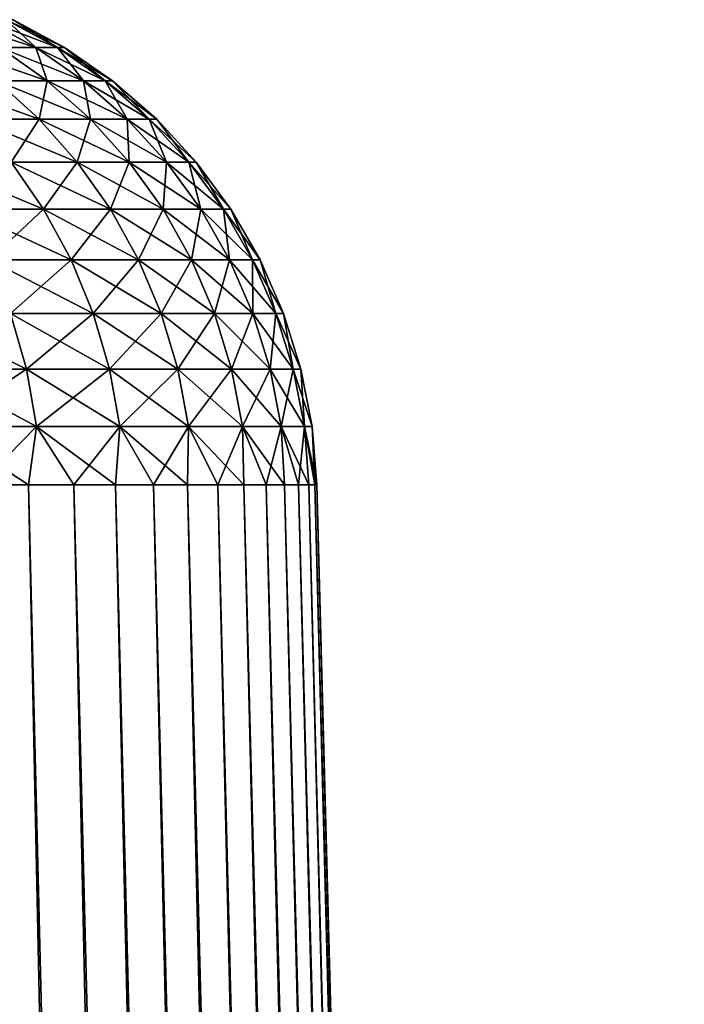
# Model space of a CAD drawing. Header units: millimetres. Extents: x -298 to 740, y 1361 to 2368.
# Tile 443 of 656: x -169.5 to -168.25, y 1451.15 to 1453. Entities that reach past the tile are written whole.
import ezdxf

# ---------------------------------------------------------------- set-up
doc = ezdxf.new("R2010")
doc.units = ezdxf.units.MM
doc.header["$LTSCALE"] = 33.374815
for name, color, linetype in [('174', 7, 'CONTINUOUS'), ('175', 7, 'CONTINUOUS'), ('176', 7, 'CONTINUOUS'), ('177', 7, 'CONTINUOUS')]:
    doc.layers.add(name, color=color, linetype=linetype)

msp = doc.modelspace()

# ---------------------------------------------------------------- linework, layer by layer
at = {"layer": '174', "color": 7, "linetype": 'CONTINUOUS'}
for points in [[(-170.0201, 1452.1262, -3.4365), (-169.9006, 1452.1262, -3.2576), (-169.3993, 1425.6411, -3.7572), (-170.0201, 1452.1262, -3.4365)], [(-169.5338, 1425.6411, -3.9494), (-170.0201, 1452.1262, -3.4365), (-169.3993, 1425.6411, -3.7572), (-169.5338, 1425.6411, -3.9494)], [(-169.9006, 1452.1262, -3.2576), (-169.7876, 1452.1262, -3.0746), (-169.2715, 1425.6411, -3.5605), (-169.9006, 1452.1262, -3.2576)], [(-169.3993, 1425.6411, -3.7572), (-169.9006, 1452.1262, -3.2576), (-169.2715, 1425.6411, -3.5605), (-169.3993, 1425.6411, -3.7572)], [(-169.7876, 1452.1262, -3.0746), (-169.6812, 1452.1262, -2.8877), (-169.1507, 1425.6411, -3.3595), (-169.7876, 1452.1262, -3.0746)], [(-169.2715, 1425.6411, -3.5605), (-169.7876, 1452.1262, -3.0746), (-169.1507, 1425.6411, -3.3595), (-169.2715, 1425.6411, -3.5605)], [(-169.6812, 1452.1262, -2.8877), (-169.5815, 1452.1262, -2.6971), (-169.037, 1425.6411, -3.1544), (-169.6812, 1452.1262, -2.8877)], [(-169.1507, 1425.6411, -3.3595), (-169.6812, 1452.1262, -2.8877), (-169.037, 1425.6411, -3.1544), (-169.1507, 1425.6411, -3.3595)], [(-169.5815, 1452.1262, -2.6971), (-169.4886, 1452.1262, -2.5031), (-168.9306, 1425.6411, -2.9454), (-169.5815, 1452.1262, -2.6971)], [(-169.037, 1425.6411, -3.1544), (-169.5815, 1452.1262, -2.6971), (-168.9306, 1425.6411, -2.9454), (-169.037, 1425.6411, -3.1544)], [(-169.4886, 1452.1262, -2.5031), (-169.4028, 1452.1262, -2.3059), (-168.8315, 1425.6411, -2.7329), (-169.4886, 1452.1262, -2.5031)], [(-168.9306, 1425.6411, -2.9454), (-169.4886, 1452.1262, -2.5031), (-168.8315, 1425.6411, -2.7329), (-168.9306, 1425.6411, -2.9454)], [(-169.4028, 1452.1262, -2.3059), (-169.324, 1452.1262, -2.1057), (-168.7398, 1425.6411, -2.517), (-169.4028, 1452.1262, -2.3059)], [(-168.8315, 1425.6411, -2.7329), (-169.4028, 1452.1262, -2.3059), (-168.7398, 1425.6411, -2.517), (-168.8315, 1425.6411, -2.7329)], [(-169.324, 1452.1262, -2.1057), (-169.2525, 1452.1262, -1.9029), (-168.6558, 1425.6411, -2.298), (-169.324, 1452.1262, -2.1057)], [(-168.7398, 1425.6411, -2.517), (-169.324, 1452.1262, -2.1057), (-168.6558, 1425.6411, -2.298), (-168.7398, 1425.6411, -2.517)], [(-169.2525, 1452.1262, -1.9029), (-169.1882, 1452.1262, -1.6976), (-168.5794, 1425.6411, -2.0763), (-169.2525, 1452.1262, -1.9029)], [(-168.6558, 1425.6411, -2.298), (-169.2525, 1452.1262, -1.9029), (-168.5794, 1425.6411, -2.0763), (-168.6558, 1425.6411, -2.298)], [(-169.1882, 1452.1262, -1.6976), (-169.1313, 1452.1262, -1.4901), (-168.5109, 1425.6411, -1.852), (-169.1882, 1452.1262, -1.6976)], [(-168.5794, 1425.6411, -2.0763), (-169.1882, 1452.1262, -1.6976), (-168.5109, 1425.6411, -1.852), (-168.5794, 1425.6411, -2.0763)], [(-169.1313, 1452.1262, -1.4901), (-169.0818, 1452.1262, -1.2808), (-168.4502, 1425.6411, -1.6255), (-169.1313, 1452.1262, -1.4901)], [(-168.5109, 1425.6411, -1.852), (-169.1313, 1452.1262, -1.4901), (-168.4502, 1425.6411, -1.6255), (-168.5109, 1425.6411, -1.852)], [(-169.0818, 1452.1262, -1.2808), (-169.0398, 1452.1262, -1.0698), (-168.3974, 1425.6411, -1.397), (-169.0818, 1452.1262, -1.2808)], [(-168.4502, 1425.6411, -1.6255), (-169.0818, 1452.1262, -1.2808), (-168.3974, 1425.6411, -1.397), (-168.4502, 1425.6411, -1.6255)], [(-169.0398, 1452.1262, -1.0698), (-169.0054, 1452.1262, -0.8575), (-168.3526, 1425.6411, -1.1667), (-169.0398, 1452.1262, -1.0698)], [(-168.3974, 1425.6411, -1.397), (-169.0398, 1452.1262, -1.0698), (-168.3526, 1425.6411, -1.1667), (-168.3974, 1425.6411, -1.397)], [(-169.0054, 1452.1262, -0.8575), (-168.9786, 1452.1262, -0.6441), (-168.316, 1425.6411, -0.9351), (-169.0054, 1452.1262, -0.8575)], [(-168.3526, 1425.6411, -1.1667), (-169.0054, 1452.1262, -0.8575), (-168.316, 1425.6411, -0.9351), (-168.3526, 1425.6411, -1.1667)], [(-168.9786, 1452.1262, -0.6441), (-168.9595, 1452.1262, -0.4299), (-168.2874, 1425.6411, -0.7023), (-168.9786, 1452.1262, -0.6441)], [(-168.316, 1425.6411, -0.9351), (-168.9786, 1452.1262, -0.6441), (-168.2874, 1425.6411, -0.7023), (-168.316, 1425.6411, -0.9351)], [(-168.9595, 1452.1262, -0.4299), (-168.9479, 1452.1262, -0.2151), (-168.2669, 1425.6411, -0.4687), (-168.9595, 1452.1262, -0.4299)], [(-168.2874, 1425.6411, -0.7023), (-168.9595, 1452.1262, -0.4299), (-168.2669, 1425.6411, -0.4687), (-168.2874, 1425.6411, -0.7023)], [(-168.9479, 1452.1262, -0.2151), (-168.9441, 1452.1262), (-168.2547, 1425.6411, -0.2345), (-168.9479, 1452.1262, -0.2151)], [(-168.2669, 1425.6411, -0.4687), (-168.9479, 1452.1262, -0.2151), (-168.2547, 1425.6411, -0.2345), (-168.2669, 1425.6411, -0.4687)], [(-168.9441, 1452.1262), (-168.2506, 1425.6411), (-168.2547, 1425.6411, -0.2345), (-168.9441, 1452.1262)]]:
    msp.add_3dface(points, dxfattribs=at)
at = {"layer": '175', "color": 7, "linetype": 'CONTINUOUS'}
for points in [[(-169.9006, 1452.1262, 3.2576), (-170.0201, 1452.1262, 3.4365), (-169.3993, 1425.6411, 3.7572), (-169.9006, 1452.1262, 3.2576)], [(-169.3993, 1425.6411, 3.7572), (-170.0201, 1452.1262, 3.4365), (-169.5338, 1425.6411, 3.9494), (-169.3993, 1425.6411, 3.7572)], [(-169.7876, 1452.1262, 3.0746), (-169.9006, 1452.1262, 3.2576), (-169.2715, 1425.6411, 3.5605), (-169.7876, 1452.1262, 3.0746)], [(-169.2715, 1425.6411, 3.5605), (-169.9006, 1452.1262, 3.2576), (-169.3993, 1425.6411, 3.7572), (-169.2715, 1425.6411, 3.5605)], [(-169.6812, 1452.1262, 2.8877), (-169.7876, 1452.1262, 3.0746), (-169.1507, 1425.6411, 3.3595), (-169.6812, 1452.1262, 2.8877)], [(-169.1507, 1425.6411, 3.3595), (-169.7876, 1452.1262, 3.0746), (-169.2715, 1425.6411, 3.5605), (-169.1507, 1425.6411, 3.3595)], [(-169.5815, 1452.1262, 2.6971), (-169.6812, 1452.1262, 2.8877), (-169.037, 1425.6411, 3.1544), (-169.5815, 1452.1262, 2.6971)], [(-169.037, 1425.6411, 3.1544), (-169.6812, 1452.1262, 2.8877), (-169.1507, 1425.6411, 3.3595), (-169.037, 1425.6411, 3.1544)], [(-169.4886, 1452.1262, 2.5031), (-169.5815, 1452.1262, 2.6971), (-168.9306, 1425.6411, 2.9454), (-169.4886, 1452.1262, 2.5031)], [(-168.9306, 1425.6411, 2.9454), (-169.5815, 1452.1262, 2.6971), (-169.037, 1425.6411, 3.1544), (-168.9306, 1425.6411, 2.9454)], [(-169.4028, 1452.1262, 2.3059), (-169.4886, 1452.1262, 2.5031), (-168.8315, 1425.6411, 2.7329), (-169.4028, 1452.1262, 2.3059)], [(-168.8315, 1425.6411, 2.7329), (-169.4886, 1452.1262, 2.5031), (-168.9306, 1425.6411, 2.9454), (-168.8315, 1425.6411, 2.7329)], [(-169.324, 1452.1262, 2.1057), (-169.4028, 1452.1262, 2.3059), (-168.7398, 1425.6411, 2.517), (-169.324, 1452.1262, 2.1057)], [(-168.7398, 1425.6411, 2.517), (-169.4028, 1452.1262, 2.3059), (-168.8315, 1425.6411, 2.7329), (-168.7398, 1425.6411, 2.517)], [(-169.2525, 1452.1262, 1.9029), (-169.324, 1452.1262, 2.1057), (-168.6558, 1425.6411, 2.298), (-169.2525, 1452.1262, 1.9029)], [(-168.6558, 1425.6411, 2.298), (-169.324, 1452.1262, 2.1057), (-168.7398, 1425.6411, 2.517), (-168.6558, 1425.6411, 2.298)], [(-169.1882, 1452.1262, 1.6976), (-169.2525, 1452.1262, 1.9029), (-168.5794, 1425.6411, 2.0763), (-169.1882, 1452.1262, 1.6976)], [(-168.5794, 1425.6411, 2.0763), (-169.2525, 1452.1262, 1.9029), (-168.6558, 1425.6411, 2.298), (-168.5794, 1425.6411, 2.0763)], [(-169.1313, 1452.1262, 1.4901), (-169.1882, 1452.1262, 1.6976), (-168.5109, 1425.6411, 1.852), (-169.1313, 1452.1262, 1.4901)], [(-168.5109, 1425.6411, 1.852), (-169.1882, 1452.1262, 1.6976), (-168.5794, 1425.6411, 2.0763), (-168.5109, 1425.6411, 1.852)], [(-169.0818, 1452.1262, 1.2808), (-169.1313, 1452.1262, 1.4901), (-168.4502, 1425.6411, 1.6255), (-169.0818, 1452.1262, 1.2808)], [(-168.4502, 1425.6411, 1.6255), (-169.1313, 1452.1262, 1.4901), (-168.5109, 1425.6411, 1.852), (-168.4502, 1425.6411, 1.6255)], [(-169.0398, 1452.1262, 1.0698), (-169.0818, 1452.1262, 1.2808), (-168.3974, 1425.6411, 1.397), (-169.0398, 1452.1262, 1.0698)], [(-168.3974, 1425.6411, 1.397), (-169.0818, 1452.1262, 1.2808), (-168.4502, 1425.6411, 1.6255), (-168.3974, 1425.6411, 1.397)], [(-169.0054, 1452.1262, 0.8575), (-169.0398, 1452.1262, 1.0698), (-168.3526, 1425.6411, 1.1667), (-169.0054, 1452.1262, 0.8575)], [(-168.3526, 1425.6411, 1.1667), (-169.0398, 1452.1262, 1.0698), (-168.3974, 1425.6411, 1.397), (-168.3526, 1425.6411, 1.1667)], [(-168.9786, 1452.1262, 0.6441), (-169.0054, 1452.1262, 0.8575), (-168.316, 1425.6411, 0.9351), (-168.9786, 1452.1262, 0.6441)], [(-168.316, 1425.6411, 0.9351), (-169.0054, 1452.1262, 0.8575), (-168.3526, 1425.6411, 1.1667), (-168.316, 1425.6411, 0.9351)], [(-168.9595, 1452.1262, 0.4299), (-168.9786, 1452.1262, 0.6441), (-168.2874, 1425.6411, 0.7023), (-168.9595, 1452.1262, 0.4299)], [(-168.2874, 1425.6411, 0.7023), (-168.9786, 1452.1262, 0.6441), (-168.316, 1425.6411, 0.9351), (-168.2874, 1425.6411, 0.7023)], [(-168.9479, 1452.1262, 0.2151), (-168.9595, 1452.1262, 0.4299), (-168.2669, 1425.6411, 0.4687), (-168.9479, 1452.1262, 0.2151)], [(-168.2669, 1425.6411, 0.4687), (-168.9595, 1452.1262, 0.4299), (-168.2874, 1425.6411, 0.7023), (-168.2669, 1425.6411, 0.4687)], [(-168.2506, 1425.6411), (-168.9441, 1452.1262), (-168.9479, 1452.1262, 0.2151), (-168.2506, 1425.6411)], [(-168.2506, 1425.6411), (-168.9479, 1452.1262, 0.2151), (-168.2547, 1425.6411, 0.2345), (-168.2506, 1425.6411)], [(-168.2547, 1425.6411, 0.2345), (-168.9479, 1452.1262, 0.2151), (-168.2669, 1425.6411, 0.4687), (-168.2547, 1425.6411, 0.2345)]]:
    msp.add_3dface(points, dxfattribs=at)
at = {"layer": '176', "color": 7, "linetype": 'CONTINUOUS'}
for points in [[(-169.5706, 1453.0046, -0.7588), (-169.5308, 1453.0046, -0.3803), (-169.4744, 1452.9521, -0.7723), (-169.5706, 1453.0046, -0.7588)], [(-169.5417, 1452.9521, -1.1537), (-169.5706, 1453.0046, -0.7588), (-169.4744, 1452.9521, -0.7723), (-169.5417, 1452.9521, -1.1537)], [(-169.5308, 1453.0046, -0.3803), (-169.5175, 1453.0046), (-169.4339, 1452.9521, -0.3871), (-169.5308, 1453.0046, -0.3803)], [(-169.4744, 1452.9521, -0.7723), (-169.5308, 1453.0046, -0.3803), (-169.4339, 1452.9521, -0.3871), (-169.4744, 1452.9521, -0.7723)], [(-169.4339, 1452.9521, -0.3871), (-169.5175, 1453.0046), (-169.4204, 1452.9521), (-169.4339, 1452.9521, -0.3871)], [(-169.5482, 1452.8893, -1.5546), (-169.5417, 1452.9521, -1.1537), (-169.4529, 1452.8893, -1.1726), (-169.5482, 1452.8893, -1.5546)], [(-169.5417, 1452.9521, -1.1537), (-169.4744, 1452.9521, -0.7723), (-169.4529, 1452.8893, -1.1726), (-169.5417, 1452.9521, -1.1537)], [(-169.4744, 1452.9521, -0.7723), (-169.4339, 1452.9521, -0.3871), (-169.3846, 1452.8893, -0.7849), (-169.4744, 1452.9521, -0.7723)], [(-169.4529, 1452.8893, -1.1726), (-169.4744, 1452.9521, -0.7723), (-169.3846, 1452.8893, -0.7849), (-169.4529, 1452.8893, -1.1726)], [(-169.4339, 1452.9521, -0.3871), (-169.4204, 1452.9521), (-169.3434, 1452.8893, -0.3934), (-169.4339, 1452.9521, -0.3871)], [(-169.3846, 1452.8893, -0.7849), (-169.4339, 1452.9521, -0.3871), (-169.3434, 1452.8893, -0.3934), (-169.3846, 1452.8893, -0.7849)], [(-169.3434, 1452.8893, -0.3934), (-169.4204, 1452.9521), (-169.3297, 1452.8893), (-169.3434, 1452.8893, -0.3934)], [(-169.5916, 1452.8168, -1.9574), (-169.5482, 1452.8893, -1.5546), (-169.4682, 1452.8168, -1.5775), (-169.5916, 1452.8168, -1.9574)], [(-169.5482, 1452.8893, -1.5546), (-169.4529, 1452.8893, -1.1726), (-169.4682, 1452.8168, -1.5775), (-169.5482, 1452.8893, -1.5546)], [(-169.4682, 1452.8168, -1.5775), (-169.4529, 1452.8893, -1.1726), (-169.3715, 1452.8168, -1.1899), (-169.4682, 1452.8168, -1.5775)], [(-169.4529, 1452.8893, -1.1726), (-169.3846, 1452.8893, -0.7849), (-169.3715, 1452.8168, -1.1899), (-169.4529, 1452.8893, -1.1726)], [(-169.3846, 1452.8893, -0.7849), (-169.3434, 1452.8893, -0.3934), (-169.3021, 1452.8168, -0.7965), (-169.3846, 1452.8893, -0.7849)], [(-169.3715, 1452.8168, -1.1899), (-169.3846, 1452.8893, -0.7849), (-169.3021, 1452.8168, -0.7965), (-169.3715, 1452.8168, -1.1899)], [(-169.3434, 1452.8893, -0.3934), (-169.3297, 1452.8893), (-169.2604, 1452.8168, -0.3992), (-169.3434, 1452.8893, -0.3934)], [(-169.3021, 1452.8168, -0.7965), (-169.3434, 1452.8893, -0.3934), (-169.2604, 1452.8168, -0.3992), (-169.3021, 1452.8168, -0.7965)], [(-169.2604, 1452.8168, -0.3992), (-169.3297, 1452.8893), (-169.2464, 1452.8168), (-169.2604, 1452.8168, -0.3992)], [(-169.5916, 1452.8168, -1.9574), (-169.4682, 1452.8168, -1.5775), (-169.5214, 1452.7355, -1.983), (-169.5916, 1452.8168, -1.9574)], [(-169.5214, 1452.7355, -1.983), (-169.4682, 1452.8168, -1.5775), (-169.3963, 1452.7355, -1.5981), (-169.5214, 1452.7355, -1.983)], [(-169.4682, 1452.8168, -1.5775), (-169.3715, 1452.8168, -1.1899), (-169.3963, 1452.7355, -1.5981), (-169.4682, 1452.8168, -1.5775)], [(-169.3963, 1452.7355, -1.5981), (-169.3715, 1452.8168, -1.1899), (-169.2984, 1452.7355, -1.2055), (-169.3963, 1452.7355, -1.5981)], [(-169.3715, 1452.8168, -1.1899), (-169.3021, 1452.8168, -0.7965), (-169.2984, 1452.7355, -1.2055), (-169.3715, 1452.8168, -1.1899)], [(-169.3021, 1452.8168, -0.7965), (-169.2604, 1452.8168, -0.3992), (-169.2281, 1452.7355, -0.8069), (-169.3021, 1452.8168, -0.7965)], [(-169.2984, 1452.7355, -1.2055), (-169.3021, 1452.8168, -0.7965), (-169.2281, 1452.7355, -0.8069), (-169.2984, 1452.7355, -1.2055)], [(-169.2604, 1452.8168, -0.3992), (-169.2464, 1452.8168), (-169.1858, 1452.7355, -0.4044), (-169.2604, 1452.8168, -0.3992)], [(-169.2281, 1452.7355, -0.8069), (-169.2604, 1452.8168, -0.3992), (-169.1858, 1452.7355, -0.4044), (-169.2281, 1452.7355, -0.8069)], [(-169.1858, 1452.7355, -0.4044), (-169.2464, 1452.8168), (-169.1717, 1452.7355), (-169.1858, 1452.7355, -0.4044)], [(-169.6133, 1452.6466, -2.3848), (-169.5214, 1452.7355, -1.983), (-169.46, 1452.6466, -2.0054), (-169.6133, 1452.6466, -2.3848)], [(-169.5214, 1452.7355, -1.983), (-169.3963, 1452.7355, -1.5981), (-169.46, 1452.6466, -2.0054), (-169.5214, 1452.7355, -1.983)], [(-169.46, 1452.6466, -2.0054), (-169.3963, 1452.7355, -1.5981), (-169.3335, 1452.6466, -1.6161), (-169.46, 1452.6466, -2.0054)], [(-169.3963, 1452.7355, -1.5981), (-169.2984, 1452.7355, -1.2055), (-169.3335, 1452.6466, -1.6161), (-169.3963, 1452.7355, -1.5981)], [(-169.3335, 1452.6466, -1.6161), (-169.2984, 1452.7355, -1.2055), (-169.2345, 1452.6466, -1.219), (-169.3335, 1452.6466, -1.6161)], [(-169.2984, 1452.7355, -1.2055), (-169.2281, 1452.7355, -0.8069), (-169.2345, 1452.6466, -1.219), (-169.2984, 1452.7355, -1.2055)], [(-169.2345, 1452.6466, -1.219), (-169.2281, 1452.7355, -0.8069), (-169.1634, 1452.6466, -0.816), (-169.2345, 1452.6466, -1.219)], [(-169.2281, 1452.7355, -0.8069), (-169.1858, 1452.7355, -0.4044), (-169.1634, 1452.6466, -0.816), (-169.2281, 1452.7355, -0.8069)], [(-169.1858, 1452.7355, -0.4044), (-169.1717, 1452.7355), (-169.1206, 1452.6466, -0.409), (-169.1858, 1452.7355, -0.4044)], [(-169.1634, 1452.6466, -0.816), (-169.1858, 1452.7355, -0.4044), (-169.1206, 1452.6466, -0.409), (-169.1634, 1452.6466, -0.816)], [(-169.1206, 1452.6466, -0.409), (-169.1717, 1452.7355), (-169.1064, 1452.6466), (-169.1206, 1452.6466, -0.409)], [(-169.6133, 1452.6466, -2.3848), (-169.46, 1452.6466, -2.0054), (-169.5629, 1452.551, -2.4072), (-169.6133, 1452.6466, -2.3848)], [(-169.5629, 1452.551, -2.4072), (-169.46, 1452.6466, -2.0054), (-169.4081, 1452.551, -2.0242), (-169.5629, 1452.551, -2.4072)], [(-169.46, 1452.6466, -2.0054), (-169.3335, 1452.6466, -1.6161), (-169.4081, 1452.551, -2.0242), (-169.46, 1452.6466, -2.0054)], [(-169.4081, 1452.551, -2.0242), (-169.3335, 1452.6466, -1.6161), (-169.2805, 1452.551, -1.6313), (-169.4081, 1452.551, -2.0242)], [(-169.3335, 1452.6466, -1.6161), (-169.2345, 1452.6466, -1.219), (-169.2805, 1452.551, -1.6313), (-169.3335, 1452.6466, -1.6161)], [(-169.2805, 1452.551, -1.6313), (-169.2345, 1452.6466, -1.219), (-169.1805, 1452.551, -1.2305), (-169.2805, 1452.551, -1.6313)], [(-169.2345, 1452.6466, -1.219), (-169.1634, 1452.6466, -0.816), (-169.1805, 1452.551, -1.2305), (-169.2345, 1452.6466, -1.219)], [(-169.1805, 1452.551, -1.2305), (-169.1634, 1452.6466, -0.816), (-169.1088, 1452.551, -0.8237), (-169.1805, 1452.551, -1.2305)], [(-169.1634, 1452.6466, -0.816), (-169.1206, 1452.6466, -0.409), (-169.1088, 1452.551, -0.8237), (-169.1634, 1452.6466, -0.816)], [(-169.1206, 1452.6466, -0.409), (-169.1064, 1452.6466), (-169.0656, 1452.551, -0.4128), (-169.1206, 1452.6466, -0.409)], [(-169.1088, 1452.551, -0.8237), (-169.1206, 1452.6466, -0.409), (-169.0656, 1452.551, -0.4128), (-169.1088, 1452.551, -0.8237)], [(-169.0656, 1452.551, -0.4128), (-169.1064, 1452.6466), (-169.0512, 1452.551), (-169.0656, 1452.551, -0.4128)], [(-169.5629, 1452.551, -2.4072), (-169.4081, 1452.551, -2.0242), (-169.5224, 1452.4498, -2.4252), (-169.5629, 1452.551, -2.4072)], [(-169.5224, 1452.4498, -2.4252), (-169.4081, 1452.551, -2.0242), (-169.3665, 1452.4498, -2.0393), (-169.5224, 1452.4498, -2.4252)], [(-169.4081, 1452.551, -2.0242), (-169.2805, 1452.551, -1.6313), (-169.3665, 1452.4498, -2.0393), (-169.4081, 1452.551, -2.0242)], [(-169.3665, 1452.4498, -2.0393), (-169.2805, 1452.551, -1.6313), (-169.2379, 1452.4498, -1.6435), (-169.3665, 1452.4498, -2.0393)], [(-169.2805, 1452.551, -1.6313), (-169.1805, 1452.551, -1.2305), (-169.2379, 1452.4498, -1.6435), (-169.2805, 1452.551, -1.6313)], [(-169.2379, 1452.4498, -1.6435), (-169.1805, 1452.551, -1.2305), (-169.1372, 1452.4498, -1.2397), (-169.2379, 1452.4498, -1.6435)], [(-169.1805, 1452.551, -1.2305), (-169.1088, 1452.551, -0.8237), (-169.1372, 1452.4498, -1.2397), (-169.1805, 1452.551, -1.2305)], [(-169.1372, 1452.4498, -1.2397), (-169.1088, 1452.551, -0.8237), (-169.065, 1452.4498, -0.8298), (-169.1372, 1452.4498, -1.2397)], [(-169.1088, 1452.551, -0.8237), (-169.0656, 1452.551, -0.4128), (-169.065, 1452.4498, -0.8298), (-169.1088, 1452.551, -0.8237)], [(-169.0656, 1452.551, -0.4128), (-169.0512, 1452.551), (-169.0215, 1452.4498, -0.4159), (-169.0656, 1452.551, -0.4128)], [(-169.065, 1452.4498, -0.8298), (-169.0656, 1452.551, -0.4128), (-169.0215, 1452.4498, -0.4159), (-169.065, 1452.4498, -0.8298)], [(-169.0215, 1452.4498, -0.4159), (-169.0512, 1452.551), (-169.007, 1452.4498), (-169.0215, 1452.4498, -0.4159)], [(-169.6759, 1452.3444, -2.8147), (-169.5224, 1452.4498, -2.4252), (-169.4924, 1452.3444, -2.4386), (-169.6759, 1452.3444, -2.8147)], [(-169.5224, 1452.4498, -2.4252), (-169.3665, 1452.4498, -2.0393), (-169.4924, 1452.3444, -2.4386), (-169.5224, 1452.4498, -2.4252)], [(-169.4924, 1452.3444, -2.4386), (-169.3665, 1452.4498, -2.0393), (-169.3357, 1452.3444, -2.0506), (-169.4924, 1452.3444, -2.4386)], [(-169.3665, 1452.4498, -2.0393), (-169.2379, 1452.4498, -1.6435), (-169.3357, 1452.3444, -2.0506), (-169.3665, 1452.4498, -2.0393)], [(-169.3357, 1452.3444, -2.0506), (-169.2379, 1452.4498, -1.6435), (-169.2064, 1452.3444, -1.6526), (-169.3357, 1452.3444, -2.0506)], [(-169.2379, 1452.4498, -1.6435), (-169.1372, 1452.4498, -1.2397), (-169.2064, 1452.3444, -1.6526), (-169.2379, 1452.4498, -1.6435)], [(-169.2064, 1452.3444, -1.6526), (-169.1372, 1452.4498, -1.2397), (-169.1051, 1452.3444, -1.2465), (-169.2064, 1452.3444, -1.6526)], [(-169.1372, 1452.4498, -1.2397), (-169.065, 1452.4498, -0.8298), (-169.1051, 1452.3444, -1.2465), (-169.1372, 1452.4498, -1.2397)], [(-169.1051, 1452.3444, -1.2465), (-169.065, 1452.4498, -0.8298), (-169.0324, 1452.3444, -0.8344), (-169.1051, 1452.3444, -1.2465)], [(-169.065, 1452.4498, -0.8298), (-169.0215, 1452.4498, -0.4159), (-169.0324, 1452.3444, -0.8344), (-169.065, 1452.4498, -0.8298)], [(-169.0324, 1452.3444, -0.8344), (-169.0215, 1452.4498, -0.4159), (-168.9887, 1452.3444, -0.4182), (-169.0324, 1452.3444, -0.8344)], [(-169.0215, 1452.4498, -0.4159), (-169.007, 1452.4498), (-168.9887, 1452.3444, -0.4182), (-169.0215, 1452.4498, -0.4159)], [(-168.9887, 1452.3444, -0.4182), (-169.007, 1452.4498), (-168.9741, 1452.3444), (-168.9887, 1452.3444, -0.4182)], [(-169.6759, 1452.3444, -2.8147), (-169.4924, 1452.3444, -2.4386), (-169.6573, 1452.2361, -2.8246), (-169.6759, 1452.3444, -2.8147)], [(-169.6573, 1452.2361, -2.8246), (-169.4924, 1452.3444, -2.4386), (-169.4732, 1452.2361, -2.4471), (-169.6573, 1452.2361, -2.8246)], [(-169.4924, 1452.3444, -2.4386), (-169.3357, 1452.3444, -2.0506), (-169.4732, 1452.2361, -2.4471), (-169.4924, 1452.3444, -2.4386)], [(-169.4732, 1452.2361, -2.4471), (-169.3357, 1452.3444, -2.0506), (-169.3159, 1452.2361, -2.0578), (-169.4732, 1452.2361, -2.4471)], [(-169.3357, 1452.3444, -2.0506), (-169.2064, 1452.3444, -1.6526), (-169.3159, 1452.2361, -2.0578), (-169.3357, 1452.3444, -2.0506)], [(-169.3159, 1452.2361, -2.0578), (-169.2064, 1452.3444, -1.6526), (-169.1861, 1452.2361, -1.6584), (-169.3159, 1452.2361, -2.0578)], [(-169.2064, 1452.3444, -1.6526), (-169.1051, 1452.3444, -1.2465), (-169.1861, 1452.2361, -1.6584), (-169.2064, 1452.3444, -1.6526)], [(-169.1861, 1452.2361, -1.6584), (-169.1051, 1452.3444, -1.2465), (-169.0845, 1452.2361, -1.2509), (-169.1861, 1452.2361, -1.6584)], [(-169.1051, 1452.3444, -1.2465), (-169.0324, 1452.3444, -0.8344), (-169.0845, 1452.2361, -1.2509), (-169.1051, 1452.3444, -1.2465)], [(-169.0845, 1452.2361, -1.2509), (-169.0324, 1452.3444, -0.8344), (-169.0116, 1452.2361, -0.8373), (-169.0845, 1452.2361, -1.2509)], [(-169.0324, 1452.3444, -0.8344), (-168.9887, 1452.3444, -0.4182), (-169.0116, 1452.2361, -0.8373), (-169.0324, 1452.3444, -0.8344)], [(-169.0116, 1452.2361, -0.8373), (-168.9887, 1452.3444, -0.4182), (-168.9677, 1452.2361, -0.4197), (-169.0116, 1452.2361, -0.8373)], [(-168.9887, 1452.3444, -0.4182), (-168.9741, 1452.3444), (-168.9677, 1452.2361, -0.4197), (-168.9887, 1452.3444, -0.4182)], [(-168.9677, 1452.2361, -0.4197), (-168.9741, 1452.3444), (-168.9531, 1452.2361), (-168.9677, 1452.2361, -0.4197)], [(-169.5815, 1452.1262, -2.6971), (-169.6573, 1452.2361, -2.8246), (-169.4732, 1452.2361, -2.4471), (-169.5815, 1452.1262, -2.6971)], [(-169.4886, 1452.1262, -2.5031), (-169.5815, 1452.1262, -2.6971), (-169.4732, 1452.2361, -2.4471), (-169.4886, 1452.1262, -2.5031)], [(-169.4028, 1452.1262, -2.3059), (-169.4886, 1452.1262, -2.5031), (-169.4732, 1452.2361, -2.4471), (-169.4028, 1452.1262, -2.3059)], [(-169.4028, 1452.1262, -2.3059), (-169.4732, 1452.2361, -2.4471), (-169.3159, 1452.2361, -2.0578), (-169.4028, 1452.1262, -2.3059)], [(-169.324, 1452.1262, -2.1057), (-169.4028, 1452.1262, -2.3059), (-169.3159, 1452.2361, -2.0578), (-169.324, 1452.1262, -2.1057)], [(-169.2525, 1452.1262, -1.9029), (-169.324, 1452.1262, -2.1057), (-169.3159, 1452.2361, -2.0578), (-169.2525, 1452.1262, -1.9029)], [(-169.2525, 1452.1262, -1.9029), (-169.3159, 1452.2361, -2.0578), (-169.1861, 1452.2361, -1.6584), (-169.2525, 1452.1262, -1.9029)], [(-169.1882, 1452.1262, -1.6976), (-169.2525, 1452.1262, -1.9029), (-169.1861, 1452.2361, -1.6584), (-169.1882, 1452.1262, -1.6976)], [(-169.1313, 1452.1262, -1.4901), (-169.1882, 1452.1262, -1.6976), (-169.1861, 1452.2361, -1.6584), (-169.1313, 1452.1262, -1.4901)], [(-169.1313, 1452.1262, -1.4901), (-169.1861, 1452.2361, -1.6584), (-169.0845, 1452.2361, -1.2509), (-169.1313, 1452.1262, -1.4901)], [(-169.0818, 1452.1262, -1.2808), (-169.1313, 1452.1262, -1.4901), (-169.0845, 1452.2361, -1.2509), (-169.0818, 1452.1262, -1.2808)], [(-169.0398, 1452.1262, -1.0698), (-169.0818, 1452.1262, -1.2808), (-169.0845, 1452.2361, -1.2509), (-169.0398, 1452.1262, -1.0698)], [(-169.0398, 1452.1262, -1.0698), (-169.0845, 1452.2361, -1.2509), (-169.0116, 1452.2361, -0.8373), (-169.0398, 1452.1262, -1.0698)], [(-169.0054, 1452.1262, -0.8575), (-169.0398, 1452.1262, -1.0698), (-169.0116, 1452.2361, -0.8373), (-169.0054, 1452.1262, -0.8575)], [(-168.9786, 1452.1262, -0.6441), (-169.0054, 1452.1262, -0.8575), (-169.0116, 1452.2361, -0.8373), (-168.9786, 1452.1262, -0.6441)], [(-168.9786, 1452.1262, -0.6441), (-169.0116, 1452.2361, -0.8373), (-168.9677, 1452.2361, -0.4197), (-168.9786, 1452.1262, -0.6441)], [(-168.9595, 1452.1262, -0.4299), (-168.9786, 1452.1262, -0.6441), (-168.9677, 1452.2361, -0.4197), (-168.9595, 1452.1262, -0.4299)], [(-168.9479, 1452.1262, -0.2151), (-168.9595, 1452.1262, -0.4299), (-168.9677, 1452.2361, -0.4197), (-168.9479, 1452.1262, -0.2151)], [(-168.9479, 1452.1262, -0.2151), (-168.9677, 1452.2361, -0.4197), (-168.9531, 1452.2361), (-168.9479, 1452.1262, -0.2151)], [(-168.9441, 1452.1262), (-168.9479, 1452.1262, -0.2151), (-168.9531, 1452.2361), (-168.9441, 1452.1262)]]:
    msp.add_3dface(points, dxfattribs=at)
at = {"layer": '177', "color": 7, "linetype": 'CONTINUOUS'}
for points in [[(-169.5706, 1453.0046, 0.7588), (-169.6367, 1453.0046, 1.1336), (-169.4744, 1452.9521, 0.7723), (-169.5706, 1453.0046, 0.7588)], [(-169.4744, 1452.9521, 0.7723), (-169.6367, 1453.0046, 1.1336), (-169.5417, 1452.9521, 1.1537), (-169.4744, 1452.9521, 0.7723)], [(-169.5308, 1453.0046, 0.3803), (-169.5706, 1453.0046, 0.7588), (-169.4339, 1452.9521, 0.3871), (-169.5308, 1453.0046, 0.3803)], [(-169.4339, 1452.9521, 0.3871), (-169.5706, 1453.0046, 0.7588), (-169.4744, 1452.9521, 0.7723), (-169.4339, 1452.9521, 0.3871)], [(-169.4204, 1452.9521), (-169.5175, 1453.0046), (-169.5308, 1453.0046, 0.3803), (-169.4204, 1452.9521)], [(-169.4204, 1452.9521), (-169.5308, 1453.0046, 0.3803), (-169.4339, 1452.9521, 0.3871), (-169.4204, 1452.9521)], [(-169.5417, 1452.9521, 1.1537), (-169.6354, 1452.9521, 1.5296), (-169.4529, 1452.8893, 1.1726), (-169.5417, 1452.9521, 1.1537)], [(-169.4529, 1452.8893, 1.1726), (-169.6354, 1452.9521, 1.5296), (-169.5482, 1452.8893, 1.5546), (-169.4529, 1452.8893, 1.1726)], [(-169.4744, 1452.9521, 0.7723), (-169.5417, 1452.9521, 1.1537), (-169.3846, 1452.8893, 0.7849), (-169.4744, 1452.9521, 0.7723)], [(-169.3846, 1452.8893, 0.7849), (-169.5417, 1452.9521, 1.1537), (-169.4529, 1452.8893, 1.1726), (-169.3846, 1452.8893, 0.7849)], [(-169.4339, 1452.9521, 0.3871), (-169.4744, 1452.9521, 0.7723), (-169.3434, 1452.8893, 0.3934), (-169.4339, 1452.9521, 0.3871)], [(-169.3434, 1452.8893, 0.3934), (-169.4744, 1452.9521, 0.7723), (-169.3846, 1452.8893, 0.7849), (-169.3434, 1452.8893, 0.3934)], [(-169.3297, 1452.8893), (-169.4204, 1452.9521), (-169.4339, 1452.9521, 0.3871), (-169.3297, 1452.8893)], [(-169.3297, 1452.8893), (-169.4339, 1452.9521, 0.3871), (-169.3434, 1452.8893, 0.3934), (-169.3297, 1452.8893)], [(-169.5482, 1452.8893, 1.5546), (-169.6698, 1452.8893, 1.929), (-169.4682, 1452.8168, 1.5775), (-169.5482, 1452.8893, 1.5546)], [(-169.4682, 1452.8168, 1.5775), (-169.6698, 1452.8893, 1.929), (-169.5916, 1452.8168, 1.9574), (-169.4682, 1452.8168, 1.5775)], [(-169.4529, 1452.8893, 1.1726), (-169.5482, 1452.8893, 1.5546), (-169.3715, 1452.8168, 1.1899), (-169.4529, 1452.8893, 1.1726)], [(-169.3715, 1452.8168, 1.1899), (-169.5482, 1452.8893, 1.5546), (-169.4682, 1452.8168, 1.5775), (-169.3715, 1452.8168, 1.1899)], [(-169.3846, 1452.8893, 0.7849), (-169.4529, 1452.8893, 1.1726), (-169.3021, 1452.8168, 0.7965), (-169.3846, 1452.8893, 0.7849)], [(-169.3021, 1452.8168, 0.7965), (-169.4529, 1452.8893, 1.1726), (-169.3715, 1452.8168, 1.1899), (-169.3021, 1452.8168, 0.7965)], [(-169.3434, 1452.8893, 0.3934), (-169.3846, 1452.8893, 0.7849), (-169.2604, 1452.8168, 0.3992), (-169.3434, 1452.8893, 0.3934)], [(-169.2604, 1452.8168, 0.3992), (-169.3846, 1452.8893, 0.7849), (-169.3021, 1452.8168, 0.7965), (-169.2604, 1452.8168, 0.3992)], [(-169.2464, 1452.8168), (-169.3297, 1452.8893), (-169.3434, 1452.8893, 0.3934), (-169.2464, 1452.8168)], [(-169.2464, 1452.8168), (-169.3434, 1452.8893, 0.3934), (-169.2604, 1452.8168, 0.3992), (-169.2464, 1452.8168)], [(-169.4682, 1452.8168, 1.5775), (-169.5916, 1452.8168, 1.9574), (-169.3963, 1452.7355, 1.5981), (-169.4682, 1452.8168, 1.5775)], [(-169.3963, 1452.7355, 1.5981), (-169.5916, 1452.8168, 1.9574), (-169.5214, 1452.7355, 1.983), (-169.3963, 1452.7355, 1.5981)], [(-169.3715, 1452.8168, 1.1899), (-169.4682, 1452.8168, 1.5775), (-169.2984, 1452.7355, 1.2055), (-169.3715, 1452.8168, 1.1899)], [(-169.2984, 1452.7355, 1.2055), (-169.4682, 1452.8168, 1.5775), (-169.3963, 1452.7355, 1.5981), (-169.2984, 1452.7355, 1.2055)], [(-169.3021, 1452.8168, 0.7965), (-169.3715, 1452.8168, 1.1899), (-169.2281, 1452.7355, 0.8069), (-169.3021, 1452.8168, 0.7965)], [(-169.2281, 1452.7355, 0.8069), (-169.3715, 1452.8168, 1.1899), (-169.2984, 1452.7355, 1.2055), (-169.2281, 1452.7355, 0.8069)], [(-169.2604, 1452.8168, 0.3992), (-169.3021, 1452.8168, 0.7965), (-169.1858, 1452.7355, 0.4044), (-169.2604, 1452.8168, 0.3992)], [(-169.1858, 1452.7355, 0.4044), (-169.3021, 1452.8168, 0.7965), (-169.2281, 1452.7355, 0.8069), (-169.1858, 1452.7355, 0.4044)], [(-169.1717, 1452.7355), (-169.2464, 1452.8168), (-169.2604, 1452.8168, 0.3992), (-169.1717, 1452.7355)], [(-169.1717, 1452.7355), (-169.2604, 1452.8168, 0.3992), (-169.1858, 1452.7355, 0.4044), (-169.1717, 1452.7355)], [(-169.5214, 1452.7355, 1.983), (-169.673, 1452.7355, 2.3582), (-169.46, 1452.6466, 2.0054), (-169.5214, 1452.7355, 1.983)], [(-169.46, 1452.6466, 2.0054), (-169.673, 1452.7355, 2.3582), (-169.6133, 1452.6466, 2.3848), (-169.46, 1452.6466, 2.0054)], [(-169.3963, 1452.7355, 1.5981), (-169.5214, 1452.7355, 1.983), (-169.3335, 1452.6466, 1.6161), (-169.3963, 1452.7355, 1.5981)], [(-169.3335, 1452.6466, 1.6161), (-169.5214, 1452.7355, 1.983), (-169.46, 1452.6466, 2.0054), (-169.3335, 1452.6466, 1.6161)], [(-169.2984, 1452.7355, 1.2055), (-169.3963, 1452.7355, 1.5981), (-169.2345, 1452.6466, 1.219), (-169.2984, 1452.7355, 1.2055)], [(-169.2345, 1452.6466, 1.219), (-169.3963, 1452.7355, 1.5981), (-169.3335, 1452.6466, 1.6161), (-169.2345, 1452.6466, 1.219)], [(-169.2281, 1452.7355, 0.8069), (-169.2984, 1452.7355, 1.2055), (-169.1634, 1452.6466, 0.816), (-169.2281, 1452.7355, 0.8069)], [(-169.1634, 1452.6466, 0.816), (-169.2984, 1452.7355, 1.2055), (-169.2345, 1452.6466, 1.219), (-169.1634, 1452.6466, 0.816)], [(-169.1858, 1452.7355, 0.4044), (-169.2281, 1452.7355, 0.8069), (-169.1206, 1452.6466, 0.409), (-169.1858, 1452.7355, 0.4044)], [(-169.1206, 1452.6466, 0.409), (-169.2281, 1452.7355, 0.8069), (-169.1634, 1452.6466, 0.816), (-169.1206, 1452.6466, 0.409)], [(-169.1064, 1452.6466), (-169.1717, 1452.7355), (-169.1858, 1452.7355, 0.4044), (-169.1064, 1452.6466)], [(-169.1064, 1452.6466), (-169.1858, 1452.7355, 0.4044), (-169.1206, 1452.6466, 0.409), (-169.1064, 1452.6466)], [(-169.46, 1452.6466, 2.0054), (-169.6133, 1452.6466, 2.3848), (-169.4081, 1452.551, 2.0242), (-169.46, 1452.6466, 2.0054)], [(-169.4081, 1452.551, 2.0242), (-169.6133, 1452.6466, 2.3848), (-169.5629, 1452.551, 2.4072), (-169.4081, 1452.551, 2.0242)], [(-169.3335, 1452.6466, 1.6161), (-169.46, 1452.6466, 2.0054), (-169.2805, 1452.551, 1.6313), (-169.3335, 1452.6466, 1.6161)], [(-169.2805, 1452.551, 1.6313), (-169.46, 1452.6466, 2.0054), (-169.4081, 1452.551, 2.0242), (-169.2805, 1452.551, 1.6313)], [(-169.2345, 1452.6466, 1.219), (-169.3335, 1452.6466, 1.6161), (-169.1805, 1452.551, 1.2305), (-169.2345, 1452.6466, 1.219)], [(-169.1805, 1452.551, 1.2305), (-169.3335, 1452.6466, 1.6161), (-169.2805, 1452.551, 1.6313), (-169.1805, 1452.551, 1.2305)], [(-169.1634, 1452.6466, 0.816), (-169.2345, 1452.6466, 1.219), (-169.1088, 1452.551, 0.8237), (-169.1634, 1452.6466, 0.816)], [(-169.1088, 1452.551, 0.8237), (-169.2345, 1452.6466, 1.219), (-169.1805, 1452.551, 1.2305), (-169.1088, 1452.551, 0.8237)], [(-169.1206, 1452.6466, 0.409), (-169.1634, 1452.6466, 0.816), (-169.0656, 1452.551, 0.4128), (-169.1206, 1452.6466, 0.409)], [(-169.0656, 1452.551, 0.4128), (-169.1634, 1452.6466, 0.816), (-169.1088, 1452.551, 0.8237), (-169.0656, 1452.551, 0.4128)], [(-169.0512, 1452.551), (-169.1064, 1452.6466), (-169.1206, 1452.6466, 0.409), (-169.0512, 1452.551)], [(-169.0512, 1452.551), (-169.1206, 1452.6466, 0.409), (-169.0656, 1452.551, 0.4128), (-169.0512, 1452.551)], [(-169.4081, 1452.551, 2.0242), (-169.5629, 1452.551, 2.4072), (-169.3665, 1452.4498, 2.0393), (-169.4081, 1452.551, 2.0242)], [(-169.3665, 1452.4498, 2.0393), (-169.5629, 1452.551, 2.4072), (-169.5224, 1452.4498, 2.4252), (-169.3665, 1452.4498, 2.0393)], [(-169.2805, 1452.551, 1.6313), (-169.4081, 1452.551, 2.0242), (-169.2379, 1452.4498, 1.6435), (-169.2805, 1452.551, 1.6313)], [(-169.2379, 1452.4498, 1.6435), (-169.4081, 1452.551, 2.0242), (-169.3665, 1452.4498, 2.0393), (-169.2379, 1452.4498, 1.6435)], [(-169.1805, 1452.551, 1.2305), (-169.2805, 1452.551, 1.6313), (-169.1372, 1452.4498, 1.2397), (-169.1805, 1452.551, 1.2305)], [(-169.1372, 1452.4498, 1.2397), (-169.2805, 1452.551, 1.6313), (-169.2379, 1452.4498, 1.6435), (-169.1372, 1452.4498, 1.2397)], [(-169.1088, 1452.551, 0.8237), (-169.1805, 1452.551, 1.2305), (-169.065, 1452.4498, 0.8298), (-169.1088, 1452.551, 0.8237)], [(-169.065, 1452.4498, 0.8298), (-169.1805, 1452.551, 1.2305), (-169.1372, 1452.4498, 1.2397), (-169.065, 1452.4498, 0.8298)], [(-169.0656, 1452.551, 0.4128), (-169.1088, 1452.551, 0.8237), (-169.0215, 1452.4498, 0.4159), (-169.0656, 1452.551, 0.4128)], [(-169.0215, 1452.4498, 0.4159), (-169.1088, 1452.551, 0.8237), (-169.065, 1452.4498, 0.8298), (-169.0215, 1452.4498, 0.4159)], [(-169.007, 1452.4498), (-169.0512, 1452.551), (-169.0656, 1452.551, 0.4128), (-169.007, 1452.4498)], [(-169.007, 1452.4498), (-169.0656, 1452.551, 0.4128), (-169.0215, 1452.4498, 0.4159), (-169.007, 1452.4498)], [(-169.5224, 1452.4498, 2.4252), (-169.7049, 1452.4498, 2.7993), (-169.4924, 1452.3444, 2.4386), (-169.5224, 1452.4498, 2.4252)], [(-169.4924, 1452.3444, 2.4386), (-169.7049, 1452.4498, 2.7993), (-169.6759, 1452.3444, 2.8147), (-169.4924, 1452.3444, 2.4386)], [(-169.3665, 1452.4498, 2.0393), (-169.5224, 1452.4498, 2.4252), (-169.3357, 1452.3444, 2.0506), (-169.3665, 1452.4498, 2.0393)], [(-169.3357, 1452.3444, 2.0506), (-169.5224, 1452.4498, 2.4252), (-169.4924, 1452.3444, 2.4386), (-169.3357, 1452.3444, 2.0506)], [(-169.2379, 1452.4498, 1.6435), (-169.3665, 1452.4498, 2.0393), (-169.2064, 1452.3444, 1.6526), (-169.2379, 1452.4498, 1.6435)], [(-169.2064, 1452.3444, 1.6526), (-169.3665, 1452.4498, 2.0393), (-169.3357, 1452.3444, 2.0506), (-169.2064, 1452.3444, 1.6526)], [(-169.1372, 1452.4498, 1.2397), (-169.2379, 1452.4498, 1.6435), (-169.1051, 1452.3444, 1.2465), (-169.1372, 1452.4498, 1.2397)], [(-169.1051, 1452.3444, 1.2465), (-169.2379, 1452.4498, 1.6435), (-169.2064, 1452.3444, 1.6526), (-169.1051, 1452.3444, 1.2465)], [(-169.065, 1452.4498, 0.8298), (-169.1372, 1452.4498, 1.2397), (-169.0324, 1452.3444, 0.8344), (-169.065, 1452.4498, 0.8298)], [(-169.0324, 1452.3444, 0.8344), (-169.1372, 1452.4498, 1.2397), (-169.1051, 1452.3444, 1.2465), (-169.0324, 1452.3444, 0.8344)], [(-169.0215, 1452.4498, 0.4159), (-169.065, 1452.4498, 0.8298), (-168.9887, 1452.3444, 0.4182), (-169.0215, 1452.4498, 0.4159)], [(-168.9887, 1452.3444, 0.4182), (-169.065, 1452.4498, 0.8298), (-169.0324, 1452.3444, 0.8344), (-168.9887, 1452.3444, 0.4182)], [(-168.9741, 1452.3444), (-169.007, 1452.4498), (-169.0215, 1452.4498, 0.4159), (-168.9741, 1452.3444)], [(-168.9741, 1452.3444), (-169.0215, 1452.4498, 0.4159), (-168.9887, 1452.3444, 0.4182), (-168.9741, 1452.3444)], [(-169.4924, 1452.3444, 2.4386), (-169.6759, 1452.3444, 2.8147), (-169.4732, 1452.2361, 2.4471), (-169.4924, 1452.3444, 2.4386)], [(-169.4732, 1452.2361, 2.4471), (-169.6759, 1452.3444, 2.8147), (-169.6573, 1452.2361, 2.8246), (-169.4732, 1452.2361, 2.4471)], [(-169.3357, 1452.3444, 2.0506), (-169.4924, 1452.3444, 2.4386), (-169.3159, 1452.2361, 2.0578), (-169.3357, 1452.3444, 2.0506)], [(-169.3159, 1452.2361, 2.0578), (-169.4924, 1452.3444, 2.4386), (-169.4732, 1452.2361, 2.4471), (-169.3159, 1452.2361, 2.0578)], [(-169.2064, 1452.3444, 1.6526), (-169.3357, 1452.3444, 2.0506), (-169.1861, 1452.2361, 1.6584), (-169.2064, 1452.3444, 1.6526)], [(-169.1861, 1452.2361, 1.6584), (-169.3357, 1452.3444, 2.0506), (-169.3159, 1452.2361, 2.0578), (-169.1861, 1452.2361, 1.6584)], [(-169.1051, 1452.3444, 1.2465), (-169.2064, 1452.3444, 1.6526), (-169.0845, 1452.2361, 1.2509), (-169.1051, 1452.3444, 1.2465)], [(-169.0845, 1452.2361, 1.2509), (-169.2064, 1452.3444, 1.6526), (-169.1861, 1452.2361, 1.6584), (-169.0845, 1452.2361, 1.2509)], [(-169.0324, 1452.3444, 0.8344), (-169.1051, 1452.3444, 1.2465), (-169.0116, 1452.2361, 0.8373), (-169.0324, 1452.3444, 0.8344)], [(-169.0116, 1452.2361, 0.8373), (-169.1051, 1452.3444, 1.2465), (-169.0845, 1452.2361, 1.2509), (-169.0116, 1452.2361, 0.8373)], [(-168.9887, 1452.3444, 0.4182), (-169.0324, 1452.3444, 0.8344), (-168.9677, 1452.2361, 0.4197), (-168.9887, 1452.3444, 0.4182)], [(-168.9677, 1452.2361, 0.4197), (-169.0324, 1452.3444, 0.8344), (-169.0116, 1452.2361, 0.8373), (-168.9677, 1452.2361, 0.4197)], [(-168.9531, 1452.2361), (-168.9741, 1452.3444), (-168.9887, 1452.3444, 0.4182), (-168.9531, 1452.2361)], [(-168.9531, 1452.2361), (-168.9887, 1452.3444, 0.4182), (-168.9677, 1452.2361, 0.4197), (-168.9531, 1452.2361)], [(-169.5815, 1452.1262, 2.6971), (-169.4886, 1452.1262, 2.5031), (-169.6573, 1452.2361, 2.8246), (-169.5815, 1452.1262, 2.6971)], [(-169.4886, 1452.1262, 2.5031), (-169.4732, 1452.2361, 2.4471), (-169.6573, 1452.2361, 2.8246), (-169.4886, 1452.1262, 2.5031)], [(-169.4886, 1452.1262, 2.5031), (-169.4028, 1452.1262, 2.3059), (-169.4732, 1452.2361, 2.4471), (-169.4886, 1452.1262, 2.5031)], [(-169.4028, 1452.1262, 2.3059), (-169.324, 1452.1262, 2.1057), (-169.4732, 1452.2361, 2.4471), (-169.4028, 1452.1262, 2.3059)], [(-169.324, 1452.1262, 2.1057), (-169.3159, 1452.2361, 2.0578), (-169.4732, 1452.2361, 2.4471), (-169.324, 1452.1262, 2.1057)], [(-169.324, 1452.1262, 2.1057), (-169.2525, 1452.1262, 1.9029), (-169.3159, 1452.2361, 2.0578), (-169.324, 1452.1262, 2.1057)], [(-169.2525, 1452.1262, 1.9029), (-169.1882, 1452.1262, 1.6976), (-169.3159, 1452.2361, 2.0578), (-169.2525, 1452.1262, 1.9029)], [(-169.1882, 1452.1262, 1.6976), (-169.1861, 1452.2361, 1.6584), (-169.3159, 1452.2361, 2.0578), (-169.1882, 1452.1262, 1.6976)], [(-169.1882, 1452.1262, 1.6976), (-169.1313, 1452.1262, 1.4901), (-169.1861, 1452.2361, 1.6584), (-169.1882, 1452.1262, 1.6976)], [(-169.1313, 1452.1262, 1.4901), (-169.0818, 1452.1262, 1.2808), (-169.1861, 1452.2361, 1.6584), (-169.1313, 1452.1262, 1.4901)], [(-169.0818, 1452.1262, 1.2808), (-169.0845, 1452.2361, 1.2509), (-169.1861, 1452.2361, 1.6584), (-169.0818, 1452.1262, 1.2808)], [(-169.0818, 1452.1262, 1.2808), (-169.0398, 1452.1262, 1.0698), (-169.0845, 1452.2361, 1.2509), (-169.0818, 1452.1262, 1.2808)], [(-169.0398, 1452.1262, 1.0698), (-169.0054, 1452.1262, 0.8575), (-169.0845, 1452.2361, 1.2509), (-169.0398, 1452.1262, 1.0698)], [(-169.0054, 1452.1262, 0.8575), (-169.0116, 1452.2361, 0.8373), (-169.0845, 1452.2361, 1.2509), (-169.0054, 1452.1262, 0.8575)], [(-169.0054, 1452.1262, 0.8575), (-168.9786, 1452.1262, 0.6441), (-169.0116, 1452.2361, 0.8373), (-169.0054, 1452.1262, 0.8575)], [(-168.9786, 1452.1262, 0.6441), (-168.9595, 1452.1262, 0.4299), (-169.0116, 1452.2361, 0.8373), (-168.9786, 1452.1262, 0.6441)], [(-168.9595, 1452.1262, 0.4299), (-168.9677, 1452.2361, 0.4197), (-169.0116, 1452.2361, 0.8373), (-168.9595, 1452.1262, 0.4299)], [(-168.9479, 1452.1262, 0.2151), (-168.9441, 1452.1262), (-168.9677, 1452.2361, 0.4197), (-168.9479, 1452.1262, 0.2151)], [(-168.9441, 1452.1262), (-168.9531, 1452.2361), (-168.9677, 1452.2361, 0.4197), (-168.9441, 1452.1262)], [(-168.9595, 1452.1262, 0.4299), (-168.9479, 1452.1262, 0.2151), (-168.9677, 1452.2361, 0.4197), (-168.9595, 1452.1262, 0.4299)]]:
    msp.add_3dface(points, dxfattribs=at)

doc.saveas('drawing.dxf')
